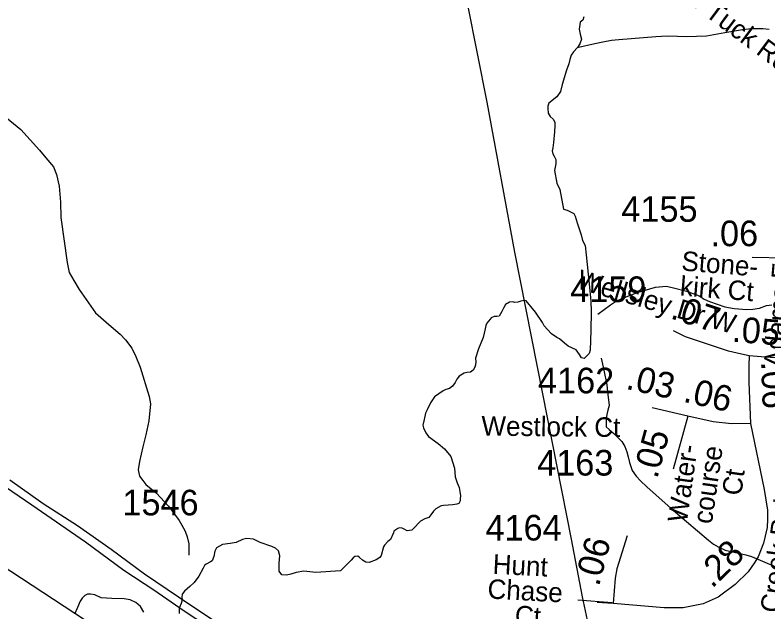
# Model space of a CAD drawing. Extents: x 1662474 to 1856135, y 779280 to 917889.
# Drawn here: x 1727231 to 1730904, y 822739 to 825651 of the extents above; entities that cross this region are included whole.
import ezdxf

# ---------------------------------------------------------------- set-up
doc = ezdxf.new("R2010")
doc.units = 0
for name, color, linetype in [('Exist Hydrographic Creek Single Shore', 7, 'Continuous'), ('Exist Hydrographic Misc Water Feature', 7, 'Continuous'), ('Exist Road Non-System Type 51', 7, 'Continuous'), ('Exist Road Secondary Mileage Hundredths English Label', 7, 'Continuous'), ('Exist Road Secondary Mileage Tenths English Label', 7, 'Continuous'), ('Exist Road Secondary Type 51 Attributed', 7, 'Continuous'), ('Exist Road Secondary Type 51 Divided Attributed', 7, 'Continuous'), ('Exist Road Secondary Type 51 Label', 7, 'Continuous'), ('Exist Road Secondary Type 51 Number Label', 7, 'Continuous'), ('Exist Utilities Electrical Transmission Line', 7, 'Continuous')]:
    doc.layers.add(name, color=color, linetype=linetype)

msp = doc.modelspace()

# ---------------------------------------------------------------- linework, layer by layer
at = {"layer": 'Exist Hydrographic Creek Single Shore'}
for points in [[(1730006.5, 825642.8), (1730000.2, 825626.8), (1729988.6, 825616), (1729986.5, 825604.8), (1729982.4, 825582.7), (1729988.6, 825558.2), (1729995.2, 825534.4), (1729986.5, 825510.8), (1729974.2, 825493.2), (1729955.4, 825472.4), (1729944, 825454.9), (1729938.2, 825435.2), (1729933.2, 825413.6), (1729921.2, 825382.2), (1729900.8, 825312.1), (1729891.2, 825278.8), (1729874.8, 825252.2), (1729835.6, 825221.2), (1729830.6, 825206.1), (1729830.6, 825194.8), (1729832.2, 825171.9), (1729841.9, 825157.2), (1729855.9, 825142.6), (1729864, 825128.6), (1729864.8, 825112.4), (1729862.4, 825081.4), (1729858.5, 825029.9), (1729854.2, 825003.2), (1729852.1, 824988.2), (1729855, 824974.1), (1729861.1, 824963.2), (1729869.5, 824947.2), (1729869, 824925.5), (1729862.9, 824893.2), (1729873.4, 824830.8), (1729888.6, 824800), (1729906.5, 824704.8), (1729924.1, 824700), (1729937.5, 824692.7), (1729957.4, 824682.9), (1729964, 824670.1), (1729973.1, 824638.1), (1729992.9, 824578.8), (1729998.9, 824551.2), (1730012.8, 824526.6), (1730017, 824481.6), (1730032, 824339.7), (1730040.1, 824254.4), (1730040.9, 824204.2), (1730039.2, 824112.4), (1730037.2, 824016.1), (1730031.1, 823999.8), (1730007.8, 823974.8), (1729995.2, 823979.3), (1729983.9, 823994.5), (1729968.8, 824017.4), (1729929.6, 824036), (1729910.8, 824049.9), (1729887.9, 824071.7), (1729874.2, 824077.4), (1729848.2, 824096.4), (1729828.5, 824117.6), (1729812.8, 824134.4), (1729804.6, 824150.7), (1729769.2, 824200.8), (1729723.9, 824257.2), (1729712.5, 824258.8), (1729698.1, 824255.4), (1729684.2, 824249.6), (1729669.2, 824248.3), (1729658.8, 824251.5), (1729643.5, 824250.7), (1729624.4, 824238.9), (1729613.1, 824221.8), (1729606, 824204.2), (1729592.6, 824182.7), (1729581.9, 824179.6), (1729567.6, 824180.1), (1729554.2, 824174.1), (1729548, 824167.5), (1729532, 824148.3), (1729527.5, 824135.8), (1729523.9, 824120), (1729514.1, 824077.4), (1729492.1, 824022.4), (1729477.9, 823977.4), (1729479.5, 823958.8), (1729476.6, 823944.6), (1729474, 823933.4), (1729466.1, 823918.1), (1729452.8, 823909.5), (1729435.4, 823906.9), (1729421.5, 823904), (1729398.1, 823889.2), (1729386.9, 823873.8), (1729378.6, 823857.8), (1729364.5, 823840.4), (1729351.1, 823829.7), (1729333, 823823.7), (1729319.1, 823817.6)], [(1729319.1, 823817.6), (1729277.1, 823787.7), (1729257.8, 823758.8), (1729240.9, 823725.5), (1729232.5, 823708.9), (1729227.5, 823678.2), (1729219.6, 823650.4), (1729223.2, 823636.5), (1729235.6, 823613.2), (1729248.2, 823594), (1729295.8, 823560.9), (1729325.6, 823535.2), (1729357.1, 823496.9), (1729374.5, 823440.8), (1729377.6, 823398.2), (1729387.6, 823368.8), (1729397, 823345.4), (1729400.8, 823326.8), (1729403.4, 823305.8), (1729403.1, 823291.1), (1729403.1, 823280.9), (1729395.5, 823267.5), (1729386.9, 823264.4), (1729366.1, 823260.9), (1729321.2, 823258.1), (1729309.4, 823255.7), (1729282.9, 823242.1), (1729271.6, 823230.2), (1729258.8, 823213.2), (1729249.9, 823199), (1729230.6, 823192.7), (1729208.4, 823180.9), (1729198.4, 823171.2), (1729182.4, 823154.1), (1729166.1, 823137.6), (1729144.2, 823134.2), (1729133.2, 823140.5), (1729119.4, 823146.8), (1729107.2, 823148.6), (1729098.6, 823146.5), (1729078.8, 823132.9), (1729077.6, 823125.2), (1729062.4, 823091.6), (1729049.2, 823082.4), (1729033.8, 823065.1), (1729028.2, 823056.5), (1729017.2, 823013.7), (1729010.5, 823004), (1728992.6, 822993.2), (1728958.8, 822979.6), (1728942, 822981.2), (1728925.4, 822991.9), (1728911.8, 823004.8), (1728902.6, 823010.3), (1728889.2, 823008.7), (1728880.8, 823003.2), (1728870.5, 822991.4), (1728818.4, 822939.4), (1728697.4, 822930.5), (1728639.1, 822938.1), (1728601.5, 822930.5), (1728576.6, 822922.4), (1728555.4, 822918.2), (1728532.8, 822920.2), (1728519.1, 822938.1), (1728518.6, 822976.7), (1728523, 823011.6), (1728516.5, 823037.3), (1728502, 823050.4), (1728482.9, 823057.2), (1728426.2, 823077.8), (1728393.6, 823092.9), (1728359.5, 823096.6), (1728340.1, 823092.4), (1728309.4, 823077.8), (1728279.5, 823072.5), (1728242, 823067.8), (1728213.1, 823051), (1728205.2, 823034.4), (1728200.2, 823008.4), (1728192.4, 822988.5), (1728184.5, 822982.8), (1728163.8, 822970.9), (1728154.9, 822965.7), (1728148.8, 822952.6), (1728127.5, 822913.4), (1728104.4, 822881.7), (1728083.8, 822862.5), (1728057.5, 822840.5), (1728045.4, 822825), (1728043.8, 822809.5), (1728045.6, 822797.9), (1728041.5, 822779.6), (1728032, 822756.8), (1728031.2, 822730.2)], [(1727858.5, 822737.3), (1727842.8, 822765.1), (1727820.5, 822784.8), (1727792.9, 822797.2), (1727762.1, 822802.9), (1727702.6, 822804.2), (1727677.1, 822805.8), (1727650.1, 822808.2), (1727620.2, 822821.6), (1727598.9, 822825.8), (1727584.5, 822825.2), (1727570.4, 822818.4), (1727558.2, 822805.8), (1727548.8, 822790.4), (1727534.4, 822760.2), (1727521, 822727.9)]]:
    msp.add_lwpolyline(points, dxfattribs=at)
at = {"layer": 'Exist Hydrographic Misc Water Feature'}
for points in [[(1729973.8, 825492.6), (1730058.9, 825512.2), (1730098.9, 825521.2), (1730140.9, 825529.4), (1730177.2, 825532.8), (1730357.6, 825547.1), (1730411.8, 825550.1), (1730463.6, 825548.2), (1730505.7, 825547.4), (1730555.7, 825548.8), (1730603.7, 825550.3), (1730694.1, 825565.7), (1730780.5, 825581.2), (1730824.7, 825586), (1730878.5, 825585.7), (1730910.5, 825581.8)], [(1727187.9, 825151.3), (1727258.1, 825093.2), (1727349.5, 824992.1), (1727381.3, 824954.5), (1727417.4, 824910.3), (1727433.2, 824873.9), (1727445.1, 824816.2), (1727452.7, 824738), (1727454.1, 824663.3), (1727485.5, 824443.6), (1727494.9, 824395), (1727517.1, 824356.8), (1727542.9, 824312.8), (1727622.7, 824198.8), (1727688.3, 824140.8), (1727744, 824094.5), (1727770.1, 824066.1), (1727800, 824026.1), (1727819.7, 823985.5), (1727841.6, 823933.4), (1727884.9, 823789.7), (1727890.9, 823753.5), (1727882.5, 823671.6), (1727868.1, 823602.9), (1727853.7, 823544.9), (1727837.5, 823473.1), (1727831.4, 823431.3), (1727837.3, 823400.9), (1727853.3, 823379.2), (1727869.1, 823360.9), (1727921, 823318.8), (1727978.8, 823254.4), (1728008.6, 823216), (1728030.5, 823184.4), (1728044.6, 823162), (1728060.4, 823132.1), (1728070.3, 823105.6), (1728078.3, 823070.2), (1728078.1, 823016)], [(1730074.9, 824191.5), (1730136, 824237), (1730156.1, 824250.6), (1730188.3, 824266.4), (1730242.4, 824288.2), (1730273, 824299.9), (1730355, 824322.9), (1730409.3, 824328.3), (1730443.1, 824320.2), (1730507.1, 824303.3), (1730543, 824291.1), (1730568.8, 824280.7), (1730592.8, 824264.7), (1730618.9, 824254.3), (1730694.5, 824227.3), (1730738.6, 824219), (1730800.8, 824214.4), (1730830.5, 824216.3), (1730862.7, 824221.4), (1730897.1, 824233.8), (1730923, 824237.4)], [(1730089.7, 823976.5), (1730103, 823918.7), (1730118.4, 823846.2), (1730122.1, 823812.4), (1730129.3, 823745.9), (1730123.1, 823723.8), (1730118.8, 823702.6), (1730114.5, 823678.1), (1730114.1, 823641.9), (1730130.1, 823628.5), (1730152.1, 823610), (1730191.6, 823569.8), (1730205.4, 823545.7), (1730215.2, 823519.2), (1730222.8, 823495.3), (1730228.5, 823467.3), (1730242.3, 823429.2), (1730262, 823401), (1730281.9, 823378.4), (1730313.6, 823349.9), (1730432.4, 823243.2), (1730506.2, 823180.2), (1730613.4, 823089.4), (1730639.1, 823069.2), (1730664.9, 823054.6), (1730694.8, 823040.1), (1730730.9, 823032), (1730760.9, 823025.7), (1730796.9, 823017.5), (1730824.6, 823009.5), (1730942.5, 822957.9)]]:
    msp.add_lwpolyline(points, dxfattribs=at)
at = {"layer": 'Exist Road Non-System Type 51'}
msp.add_line((1730144.5, 822783.8), (1729976, 822796.6), dxfattribs=at)
at = {"layer": 'Exist Road Secondary Type 51 Attributed'}
msp.add_line((1731073.7, 824464.6), (1730827.3, 824467.6), dxfattribs=at)
for points in [[(1730812.2, 823987.9), (1730775.9, 823996.1), (1730712, 824011.2), (1730604.7, 824046.8), (1730501.7, 824080.8), (1730442.7, 824110.3)], [(1730812.2, 823987.9), (1730811.6, 823940.7), (1730811.6, 823859.5), (1730819, 823658.3)], [(1731055, 823970.1), (1730871.2, 823983.2), (1730812.2, 823987.9)], [(1730513.2, 823694.7), (1730339.4, 823734.2)], [(1730513.2, 823694.7), (1730442.4, 823435.7)], [(1730819, 823658.3), (1730725.9, 823656.3), (1730636.8, 823666.4), (1730513.2, 823694.7)], [(1730819, 823658.3), (1730885.8, 823336.6), (1730901.9, 823234.7), (1730902.7, 823191.4), (1730899.9, 823150.9), (1730881.9, 823075), (1730855.9, 823007.1), (1730837, 822977), (1730808, 822934.3), (1730744.5, 822872.9), (1730661.2, 822811.4), (1730587.8, 822777.7), (1730490.7, 822757.9), (1730397.5, 822757.9), (1730148.6, 822779.2)], [(1730217.2, 823109.6), (1730174.4, 822975), (1730167.6, 822949.4), (1730159, 822902.8), (1730148.6, 822779.2)], [(1730148.6, 822779.2), (1730070.5, 822784.7)]]:
    msp.add_lwpolyline(points, dxfattribs=at)
at = {"layer": 'Exist Road Secondary Type 51 Divided Attributed'}
for points in [[(1727205.1, 823383.6), (1727368.1, 823268.3), (1727535.2, 823159.9), (1727699.5, 823044.6), (1727862.5, 822925.2), (1728027.6, 822811.9), (1728195.4, 822700.1)], [(1727151.9, 823370.6), (1727312.1, 823261.5), (1727573.6, 823081), (1727761.3, 822942.3), (1727907.1, 822846.3), (1728055, 822744.7), (1728339.8, 822557.3)]]:
    msp.add_lwpolyline(points, dxfattribs=at)
at = {"layer": 'Exist Utilities Electrical Transmission Line'}
for points in [[(1718828.7, 827097.1), (1719840.8, 826834.4), (1720986.7, 826534.3), (1721964.8, 826282.1), (1722256.2, 826204.9), (1722437.2, 826085), (1722747.1, 825875.5), (1723625.7, 825294.2), (1724446.8, 824759.4), (1725234.1, 824246.8), (1725828.4, 823852.5), (1726522, 823387), (1727158.1, 822972.2), (1727730.7, 822596), (1728221.6, 822272.6), (1728806, 821886.3), (1729295, 821559), (1729725.3, 821278.5)], [(1729437.5, 825701.6), (1729532.5, 825226.5), (1729666.9, 824494.7), (1729803.5, 823803), (1729944.1, 823093.2), (1729997.2, 822812.3), (1730021.9, 822698.2), (1730047.5, 822647.8), (1730229, 822403.8), (1730436, 822101.5), (1730565.2, 821935.3)]]:
    msp.add_lwpolyline(points, dxfattribs=at)

# ---------------------------------------------------------------- texts
at = {"layer": 'Exist Road Secondary Mileage Hundredths English Label'}
for s, rotation, p in [('.07', 341.752, (1730423.5, 824172.4)), ('.05', 355.4292, (1730726.1, 824057.5)), ('.03', 347.2157, (1730206.6, 823828)), ('.06', 272.114, (1730870.4, 823959.9)), ('.06', 347.0824, (1730486.3, 823765)), ('.05', 74.6975, (1730363.6, 823384.8)), ('.06', 75.2618, (1730079.4, 822859.4)), ('.28', 44.0718, (1730631.1, 822850.1))]:
    msp.add_text(s, height=125, rotation=rotation, dxfattribs=at).set_placement(p)
at = {"layer": 'Exist Road Secondary Mileage Tenths English Label'}
msp.add_text('.06', height=125, dxfattribs=at).set_placement((1730623.9, 824523.5))
at = {"layer": 'Exist Road Secondary Type 51 Label'}
for s, rotation, p in [('Pine Tuck Rd', 323.3774, (1730359.3, 825823.7)), ('Adams Farm Prky', 84.9604, (1730976.9, 823928.2)), ('Stone-', 355.4261, (1730479.5, 824405.2)), ('Wellsley Dr W', 343.6552, (1729964.8, 824319.3)), ('kirk Ct', 355.4261, (1730472.3, 824283.4)), ('Westlock Ct', 359.4247, (1729505.8, 823599.2)), ('Creek Point Way', 82.7509, (1730960.6, 822730.5)), ('Water-', 81.8744, (1730508.2, 823171.6)), ('course', 81.8744, (1730630.4, 823164.4)), (' Ct', 81.8744, (1730768.4, 823267.5)), ('Hunt ', 356.936, (1729559.2, 822925.3)), ('Chase', 356.936, (1729534, 822804.5)), (' Ct', 356.936, (1729632.2, 822677.1))]:
    msp.add_text(s, height=95, rotation=rotation, dxfattribs=at).set_placement(p)
at = {"layer": 'Exist Road Secondary Type 51 Number Label'}
for s, p in [('4155', (1730188.9, 824642.5)), ('4159', (1729939.5, 824250.9)), ('4162', (1729782.4, 823805.5)), ('4163', (1729778.1, 823404.1)), ('1546', (1727754.3, 823209.9)), ('4164', (1729525.9, 823087.2))]:
    msp.add_text(s, height=125, dxfattribs=at).set_placement(p)

doc.saveas('drawing.dxf')
